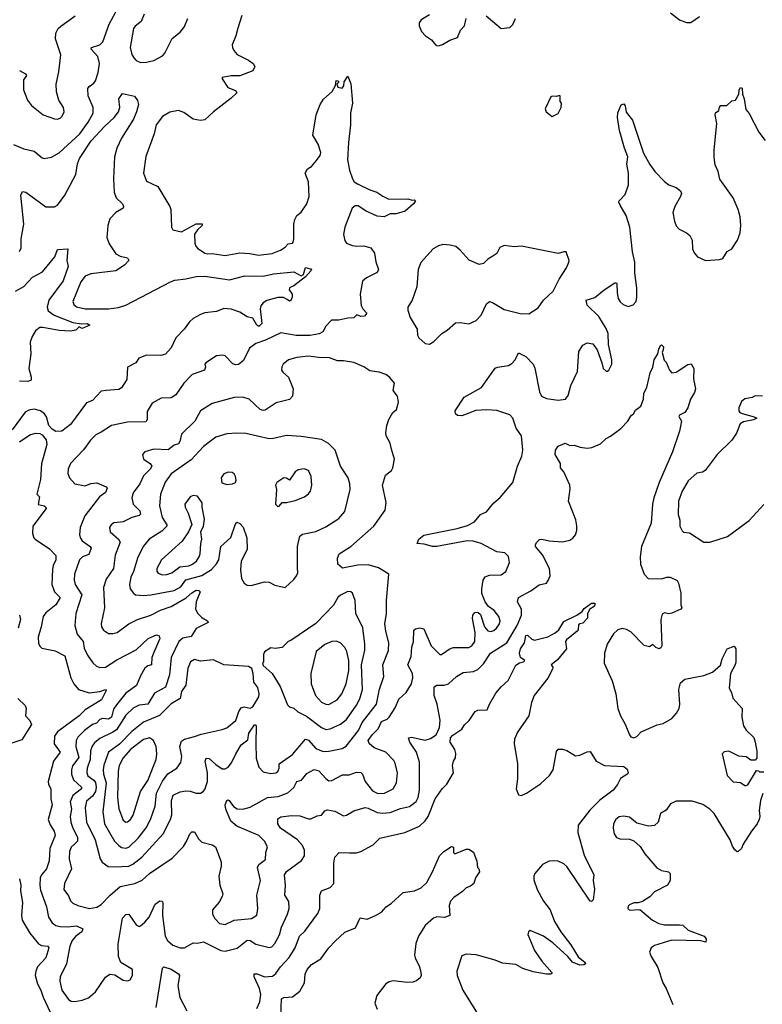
# Model space of a CAD drawing. Extents: x 1550320 to 1685906, y 509093 to 640511.
# Tile 326 of 532: x 1621087 to 1626175, y 572857 to 579606. Entities that reach past the tile are written whole.
import ezdxf

# ---------------------------------------------------------------- set-up
doc = ezdxf.new("R2010")
doc.units = 0

msp = doc.modelspace()

# ---------------------------------------------------------------- linework, layer by layer
at = {"layer": '0CON20XD'}
for points in [[(1621045, 578751.4), (1621115, 578721.4), (1621185, 578705.7), (1621239.5, 578659.5), (1621253.9, 578653.9), (1621305, 578664.2), (1621356.3, 578693.7), (1621498, 578825), (1621556.9, 578905), (1621588.9, 578965), (1621590.6, 579005), (1621556.4, 579085), (1621553.8, 579135), (1621561.9, 579148.1), (1621595, 579171.5), (1621605, 579187.5), (1621625, 579243.8), (1621633.3, 579305), (1621622.1, 579355), (1621576.7, 579405), (1621577.5, 579415), (1621635.6, 579434.4), (1621656.2, 579455), (1621700, 579575), (1621758.2, 579685)], [(1621085, 579258.8), (1621127.5, 579235), (1621132.5, 579225), (1621113.8, 579195), (1621112.5, 579125), (1621140, 579055), (1621168.3, 579018.3), (1621246.7, 578955), (1621325, 578925.8), (1621345, 578924.2), (1621365, 578932.5), (1621378, 578945), (1621391.4, 578975), (1621387.1, 579005), (1621354, 579055), (1621338.3, 579111.7), (1621335.8, 579165), (1621355, 579250), (1621367.5, 579365), (1621332, 579475), (1621334, 579515), (1621350, 579545), (1621367.6, 579562.4), (1621467.4, 579632.6)], [(1622609.5, 579635), (1622581.3, 579548.7), (1622568.5, 579495), (1622542.9, 579435), (1622545.7, 579415), (1622554.4, 579395), (1622577.8, 579367.8), (1622655, 579329.2), (1622686.7, 579305), (1622697.5, 579285), (1622683.6, 579256.4), (1622595, 579221.2), (1622535, 579221.2), (1622475, 579210), (1622475, 579200), (1622511.7, 579141.7), (1622565, 579120), (1622573.3, 579105), (1622535, 579068), (1622414.5, 578975.5), (1622355, 578919.2), (1622325, 578915.6), (1622275, 578925.7), (1622211.2, 578971.2), (1622175, 578982.9), (1622115, 578971.9), (1622065, 578942.9), (1622022.2, 578885), (1622008.6, 578825), (1621951.7, 578668.3), (1621934.4, 578555), (1621955, 578498.8), (1622032.1, 578462.1), (1622114.3, 578325), (1622122.5, 578305), (1622127.5, 578185), (1622137, 578167), (1622195, 578151.2), (1622295, 578206.2), (1622336.7, 578206.7), (1622337.5, 578195), (1622304, 578166), (1622284.1, 578135.9), (1622286, 578075), (1622293, 578053), (1622305, 578040), (1622355.7, 578005.7), (1622375, 578000.6), (1622405, 578003.3), (1622495, 577990.5), (1622595, 578008.1), (1622664.5, 578004.5), (1622723, 577993), (1622815.5, 578004.5), (1622872.7, 578027.3), (1622905, 578048), (1622925, 578069.4), (1622955, 578074), (1622959.3, 578080.7), (1622965.4, 578104.6), (1622964.4, 578205), (1622972.6, 578237.4), (1622985, 578263.3), (1623015, 578286), (1623054.7, 578345.3), (1623069.2, 578395), (1623068.7, 578445), (1623064.5, 578495), (1623042.5, 578555), (1623059.2, 578585), (1623085, 578600), (1623119.8, 578640.2), (1623144.4, 578675), (1623149.1, 578695), (1623132.5, 578752.5), (1623094.3, 578814.3), (1623117.1, 578955), (1623144.4, 579025), (1623168.3, 579061.7), (1623227.5, 579115), (1623250, 579155), (1623255, 579190), (1623270, 579185), (1623270, 579175), (1623260, 579165), (1623267.5, 579145), (1623295, 579137.5), (1623306.4, 579153.6), (1623309.3, 579180.7), (1623335, 579220), (1623356.4, 579166.4), (1623366.7, 579035), (1623353.8, 578965), (1623353.8, 578885), (1623338.9, 578765), (1623332.9, 578645), (1623346.2, 578575), (1623366.7, 578515), (1623379.2, 578495), (1623405, 578479.5), (1623485, 578440.6), (1623533.3, 578425), (1623575, 578395.8), (1623615, 578377.1), (1623745, 578378.8), (1623775, 578370), (1623791.7, 578371.7), (1623797.5, 578365), (1623785.8, 578344.2), (1623727.5, 578295), (1623665, 578276.7), (1623625, 578276.7), (1623585, 578254.2), (1623535, 578258.6), (1623455, 578296.9), (1623405, 578330), (1623385, 578330), (1623364.2, 578315), (1623313.3, 578185), (1623305.7, 578135), (1623315, 578092.5), (1623326.7, 578075), (1623365, 578058.6), (1623397, 578053), (1623445, 578057.1), (1623493.1, 578043.1), (1623516.5, 578006.5), (1623526.4, 577946.4), (1623544, 577895), (1623535.6, 577874.4), (1623463.6, 577836.4), (1623435.7, 577814.3), (1623419.2, 577725), (1623427.1, 577647.1), (1623437.5, 577625), (1623465.8, 577595), (1623448, 577575), (1623425, 577572.5), (1623396.2, 577583.8), (1623375, 577562), (1623335, 577561.2), (1623273.6, 577546.4), (1623224.1, 577545.9), (1623185, 577506.7), (1623163.6, 577466.4), (1623137.6, 577452.4), (1623075, 577442.5), (1622981.8, 577441.8), (1622875, 577460.4), (1622769.9, 577410.1), (1622705, 577386.2), (1622660.6, 577355), (1622619.7, 577270.3), (1622586.1, 577243.9), (1622565, 577240.4), (1622547.7, 577247.7), (1622495, 577302.5), (1622475, 577307.1), (1622435, 577302.5), (1622362, 577255), (1622356, 577245), (1622360, 577225), (1622353.8, 577205), (1622269.2, 577175), (1622211.4, 577115), (1622155.9, 577034.1), (1622125, 577014.4), (1622055, 577011.9), (1621995, 576977.1), (1621959.7, 576920.3), (1621960.8, 576865), (1621951.2, 576848.8), (1621825, 576846.5), (1621715, 576824.6), (1621645, 576778.1), (1621608.6, 576761.4), (1621572.7, 576725), (1621522.7, 576657.3), (1621435.6, 576565), (1621418.9, 576525), (1621416.7, 576495), (1621428.9, 576465), (1621463.9, 576423.9), (1621535, 576412.1), (1621575, 576426.7), (1621615, 576431.5), (1621680, 576405), (1621685.7, 576395), (1621675.5, 576364.5), (1621633.5, 576336.5), (1621531.8, 576205), (1621501.5, 576125), (1621496.4, 576075), (1621502.3, 576052.3), (1621514.8, 576034.8), (1621570.6, 575995), (1621575.6, 575985), (1621559.9, 575940.1), (1621517.5, 575925), (1621495.3, 575904.7), (1621462.1, 575805), (1621459.6, 575765), (1621467.7, 575735), (1621512.8, 575665), (1621470.8, 575535), (1621464.6, 575455), (1621481.2, 575395), (1621520.4, 575345), (1621528.5, 575298.5), (1621550.1, 575250.1), (1621587.9, 575197.9), (1621614, 575174), (1621635, 575165.5), (1621675, 575167.3), (1621752, 575218), (1621885, 575287.7), (1621965.8, 575365), (1622025, 575389.2), (1622042.7, 575382.7), (1622046.5, 575365), (1622005, 575269.1), (1621991.6, 575235), (1621990.8, 575185), (1621965, 575177.5), (1621945, 575160.5), (1621915, 575107.8), (1621887.8, 575042.2), (1621815, 574990.7), (1621749.1, 574910.9), (1621729.4, 574880.6), (1621715.4, 574824.6), (1621695, 574812.6), (1621655, 574816.2), (1621635, 574809.7), (1621612.1, 574785), (1621584.4, 574775), (1621530, 574735), (1621485, 574687.5), (1621473.3, 574666.7), (1621470.5, 574625), (1621491.8, 574548.2), (1621448.9, 574491.1), (1621441.6, 574465), (1621441.9, 574435), (1621455.9, 574395), (1621510.8, 574345), (1621510.8, 574335), (1621451.2, 574288.8), (1621432.4, 574245), (1621441.4, 574195), (1621432.6, 574145), (1621438.1, 574105), (1621450.8, 574065), (1621483.5, 574003.5), (1621483.3, 573975), (1621462.9, 573955), (1621440, 573935), (1621427.9, 573905), (1621426.2, 573855), (1621441.2, 573785), (1621392.9, 573685), (1621388.5, 573645), (1621420.1, 573600.1), (1621435, 573566), (1621450.9, 573550.9), (1621485, 573535.5), (1621565, 573513.8), (1621615, 573522.9), (1621645, 573540.5), (1621706.7, 573605), (1621775, 573664.6), (1621875.4, 573684.6), (1621925, 573708.9), (1621976.4, 573753.6), (1622130.5, 573859.5), (1622210.1, 573939.9), (1622232.9, 573977.1), (1622251.8, 574025), (1622265, 574040.6), (1622285, 574040), (1622312.3, 573992.3), (1622335, 573968.9), (1622405, 573951.4), (1622427.8, 573937.8)], [(1621938.9, 579645), (1621918.9, 579595), (1621877.4, 579562.6), (1621866.5, 579545), (1621844.5, 579415), (1621855, 579367.5), (1621868, 579345), (1621885, 579326), (1621915, 579312.9), (1621955, 579314.2), (1622005, 579326.9), (1622065, 579358.1), (1622081.9, 579378.1), (1622132.3, 579477.7), (1622185, 579520.5), (1622214.4, 579555), (1622239.4, 579615)], [(1623895, 579640), (1623837.5, 579605), (1623823.3, 579585), (1623823.3, 579565), (1623840, 579525), (1623867.5, 579495), (1623908.6, 579468.6), (1623935, 579433.3), (1623945, 579430), (1623955, 579427.5), (1623983.9, 579436.1), (1624034.1, 579465.9), (1624086.7, 579485), (1624106.7, 579535), (1624133.3, 579565), (1624146.2, 579615)], [(1624282.3, 579632.3), (1624385, 579546.2), (1624445, 579553.3), (1624465, 579572.5), (1624483.3, 579615)], [(1625545, 579653.3), (1625606.3, 579606.3), (1625655, 579587.1), (1625685, 579586.2), (1625745, 579629.2)], [(1621085, 578017.5), (1621097.3, 578042.7), (1621096.5, 578105), (1621116.1, 578205), (1621095.3, 578404.7), (1621105, 578429.2), (1621128.1, 578425), (1621265, 578323.3), (1621325, 578323.1), (1621345.6, 578335), (1621395, 578404.4), (1621471.8, 578545), (1621482.7, 578617.3), (1621496.4, 578655), (1621576, 578775), (1621668.7, 578875), (1621734.5, 578935.5), (1621763.3, 578975), (1621773.2, 579005), (1621766.8, 579063.2), (1621790, 579100), (1621873, 579083), (1621892.9, 579052.9), (1621900, 579025), (1621887.5, 578975), (1621865.6, 578925), (1621784.8, 578795.2), (1621752, 578725), (1621735.6, 578665.6), (1621729.2, 578515), (1621733.7, 578423.7), (1621748.6, 578385), (1621790, 578345), (1621797.1, 578325), (1621795, 578314.2), (1621745, 578284.4), (1621705, 578241.2), (1621691.4, 578195), (1621683, 578113), (1621699.1, 578069.1), (1621745, 578002), (1621774.6, 577984.6), (1621824.2, 577974.2), (1621833.8, 577955), (1621805, 577924.4), (1621745.3, 577884.7), (1621575, 577864.4), (1621535, 577848.9), (1621505, 577809.2), (1621450, 577675), (1621458, 577655), (1621475, 577639.2), (1621535, 577623.6), (1621695, 577623.4), (1621764.7, 577634.7), (1621815, 577650.2), (1622119.6, 577810.4), (1622149.4, 577820.6), (1622225, 577829.3), (1622295, 577846.6), (1622355, 577848.7), (1622525, 577822.3), (1622628.3, 577851.7), (1622755, 577847.3), (1622824.5, 577864.5), (1622965, 577877.9), (1623015, 577850), (1623030.7, 577859.3), (1623045, 577907.5), (1623085, 577897.5), (1623082.5, 577885), (1623045, 577843.3), (1622965, 577781.2), (1622935, 577767.5), (1622934, 577755), (1622954.3, 577725), (1622954.4, 577705), (1622945, 577680.8), (1622935, 577677.1), (1622918.5, 577688.5), (1622895, 577702.1), (1622855, 577701.1), (1622778.9, 577681.1), (1622753.9, 577666.1), (1622738.5, 577645), (1622734.1, 577625), (1622745.3, 577525), (1622725, 577504.5), (1622711.8, 577511.8), (1622685, 577560), (1622645, 577570), (1622595, 577600.9), (1622535, 577622.7), (1622485, 577626.4), (1622435, 577606.9), (1622355, 577596.4), (1622324.7, 577585.3), (1622275, 577558.5), (1622250, 577535), (1622213.5, 577485), (1622156.5, 577425), (1622125, 577358), (1622085, 577314.2), (1622054.2, 577304.2), (1621955, 577306.2), (1621903.9, 577286.1), (1621883.3, 577255), (1621826, 577225), (1621819.8, 577140.2), (1621785, 577084), (1621765, 577072.5), (1621680, 577065), (1621645, 577059.2), (1621585, 576996.7), (1621545, 576980), (1621435, 576830.6), (1621375, 576785.8), (1621335, 576784.3), (1621309.7, 576799.7), (1621286.2, 576825), (1621270, 576885), (1621256, 576905), (1621230, 576925), (1621185, 576935.7), (1621149.7, 576930.3), (1621124.6, 576915.4), (1621034, 576795)], [(1622427.8, 573937.8), (1622466.7, 573835), (1622466.7, 573805), (1622450, 573735), (1622457.5, 573675), (1622479.1, 573615), (1622475, 573596.2), (1622452.6, 573557.4), (1622408.8, 573505), (1622408, 573475), (1622422.9, 573445), (1622455, 573411.8), (1622495, 573403.8), (1622555, 573433.6), (1622675.4, 573444.6), (1622711.5, 573468.5), (1622719.1, 573515), (1622712, 573605), (1622736.7, 573705), (1622716.2, 573795), (1622724.7, 573815.3), (1622770.7, 573849.3), (1622772.8, 573897.2), (1622783.9, 573936.1), (1622762.9, 573975), (1622725.3, 574015.3), (1622575, 574077.3), (1622533.7, 574113.7), (1622498, 574195), (1622495.4, 574225), (1622505, 574254), (1622515, 574259.2), (1622521.2, 574255), (1622552.6, 574212.6), (1622577.3, 574197.3), (1622615, 574194.7), (1622665, 574207.9), (1622785, 574274.2), (1622857.7, 574282.3), (1622923.5, 574306.5), (1622965, 574342.5), (1622985.5, 574384.5), (1623016.5, 574393.5), (1623055, 574439.6), (1623103.6, 574466.4), (1623136.9, 574456.9), (1623185, 574404), (1623205, 574390), (1623225, 574392.5), (1623298.9, 574431.1), (1623345, 574430.9), (1623395, 574447.5), (1623425, 574446.2), (1623436.2, 574435), (1623454.7, 574384.7), (1623505, 574320), (1623541.5, 574301.5), (1623585.8, 574304.2), (1623645.8, 574334.2), (1623668.9, 574375), (1623676.2, 574445), (1623659.3, 574509.3), (1623649.3, 574529.3), (1623595, 574586), (1623515, 574614.5), (1623481.2, 574645), (1623473.9, 574665), (1623505, 574707.1), (1623543.8, 574745), (1623564.6, 574795), (1623605, 574812.7), (1623618.8, 574825), (1623659.9, 574890.1), (1623685, 574948), (1623735.4, 574994.6), (1623770, 575055), (1623780.6, 575095), (1623778.9, 575125), (1623746.7, 575185), (1623768.1, 575241.9), (1623773.8, 575305), (1623784.1, 575345), (1623787.8, 575422.2), (1623798.6, 575431.4), (1623827.5, 575437.5), (1623855, 575431.2), (1623905, 575313.8), (1623965, 575254.2), (1623975.6, 575254.4), (1624028.9, 575291.1), (1624057.2, 575302.8), (1624165, 575302.3), (1624185, 575315.6), (1624205.2, 575344.8), (1624207.8, 575405), (1624188, 575502), (1624191.2, 575525), (1624205, 575543.3), (1624225, 575546.2), (1624245, 575530), (1624271.3, 575445), (1624295, 575416.9), (1624315, 575412.5), (1624335, 575418.5), (1624354.6, 575435.4), (1624373.1, 575465), (1624379.4, 575485), (1624369.4, 575515), (1624337.1, 575557.1), (1624298.8, 575585), (1624276, 575615), (1624253.8, 575673.8), (1624252.2, 575705), (1624263.3, 575765), (1624275, 575787.5), (1624305, 575800), (1624385, 575801.4), (1624417.5, 575825), (1624442.5, 575885), (1624435.7, 575925.7), (1624411.7, 575951.7), (1624355, 575959.4), (1624248, 576015), (1624192.6, 576032.6), (1624153.3, 576035), (1623945, 575994.6), (1623915, 575995.4), (1623858.9, 576011.1), (1623810, 576015), (1623822, 576045), (1623855, 576074), (1624085, 576119.5), (1624155, 576139.5), (1624202.5, 576165), (1624245, 576214), (1624285, 576233.3), (1624336.2, 576295), (1624378.3, 576331.7), (1624464.4, 576435), (1624497.8, 576545), (1624528, 576615), (1624533.6, 576655), (1624524.2, 576755), (1624487.3, 576807.3), (1624465.8, 576875), (1624445, 576897.5), (1624355, 576926.5), (1624285, 576932.9), (1624212.9, 576927.1), (1624115, 576890.8), (1624086.7, 576893.3), (1624073.3, 576905), (1624070, 576925), (1624132, 577018), (1624250, 577085), (1624345, 577216.7), (1624360, 577225), (1624435, 577237.1), (1624459.4, 577250.6), (1624480.9, 577275), (1624505, 577322.5), (1624555, 577296.7), (1624605.7, 577245.7), (1624616.8, 577216.8), (1624648.6, 577055), (1624660.8, 577025), (1624695, 577009.1), (1624775, 576998.2), (1624825.4, 577004.6), (1624845, 577030), (1624861.8, 577098.2), (1624908.6, 577195), (1624918.3, 577331.7), (1624944.4, 577375.6), (1624975, 577391.2), (1625013.8, 577383.8), (1625044, 577344), (1625074.3, 577254.3), (1625084, 577215), (1625105, 577196.7), (1625115, 577196.7), (1625123.3, 577205), (1625143.3, 577245), (1625143.8, 577275), (1625120.5, 577380.5), (1625117.5, 577455), (1625105, 577490), (1625055, 577570.8), (1624975, 577650), (1624967.5, 577685), (1625027, 577703), (1625091.2, 577755), (1625165, 577803.8), (1625175, 577802.5), (1625178.8, 577795), (1625180, 577735), (1625188.1, 577695), (1625201.7, 577671.7), (1625221.2, 577655), (1625255, 577641.4), (1625288.9, 577651.1), (1625310, 577675), (1625315.7, 577704.3), (1625315.5, 577765), (1625302, 577872), (1625301.8, 577945), (1625285.5, 578015.5), (1625267.3, 578185), (1625241.9, 578265), (1625200, 578335), (1625191.2, 578355), (1625193.3, 578365), (1625235, 578407.5), (1625257.1, 578475), (1625256.9, 578555), (1625247.1, 578615), (1625253.6, 578666.4), (1625230, 578725), (1625195.9, 578845.9), (1625183.6, 578936.4), (1625185, 578967.5), (1625206.7, 579023.3), (1625225, 579030), (1625236.2, 579015), (1625242.3, 578972.3), (1625285, 578917.5), (1625361.7, 578691.7), (1625403.6, 578613.6), (1625439.4, 578565), (1625505, 578497.5), (1625535, 578474), (1625585, 578456.2), (1625613.6, 578433.6), (1625620, 578415), (1625613.8, 578395), (1625575, 578326.7), (1625562.2, 578285), (1625572.9, 578225), (1625584.5, 578194.5), (1625605, 578171.2), (1625655, 578146.2), (1625677.9, 578127.9), (1625694.3, 578094.3), (1625696.2, 578035), (1625707.3, 578007.3), (1625731.7, 577981.7), (1625785, 577955.8), (1625881.7, 577961.7), (1625905, 577969.5), (1625935, 578018), (1625965, 578035.7), (1626005, 578094.2), (1626022.2, 578145), (1626026.7, 578195), (1626022.2, 578255), (1626008.9, 578305), (1625974.4, 578385), (1625883, 578513), (1625873.3, 578565), (1625852.3, 578612.3), (1625843.8, 578665), (1625843.8, 578715), (1625864, 578895), (1625852, 578955), (1625855, 578967.5), (1625877.5, 578985), (1625882.5, 579007.5), (1625891.7, 579018.3), (1625931.7, 579018.3), (1625965, 579050), (1625990, 579055), (1626013.9, 579096.1), (1626016.2, 579125), (1626025, 579142.5), (1626037.5, 579137.5), (1626040, 579095), (1626051.2, 579065), (1626061.2, 578991.2), (1626085, 578962.5), (1626150, 578835), (1626195, 578777.5)], [(1624735, 578942.5), (1624775, 578962.5), (1624797.5, 579005), (1624800, 579035), (1624790, 579045), (1624790, 579085), (1624785, 579087.5), (1624765, 579080), (1624735, 579082.5), (1624725, 579077.5), (1624686.7, 578995), (1624693.3, 578975), (1624735, 578942.5)], [(1623895, 577383.3), (1623925, 577400), (1623978.8, 577455), (1624015, 577478), (1624072.1, 577527.9), (1624105, 577531.4), (1624165, 577520.8), (1624215, 577544.2), (1624247.8, 577582.2), (1624285, 577658.8), (1624305, 577673.8), (1624325, 577668), (1624405, 577620.9), (1624515, 577591.5), (1624575, 577590.5), (1624638.6, 577631.4), (1624675.8, 577685), (1624742.9, 577745), (1624782.7, 577827.3), (1624834, 577905), (1624850, 577945), (1624852.5, 577955), (1624830, 578015), (1624815, 578016.2), (1624775, 578003.8), (1624525, 578053.3), (1624475, 578050), (1624405, 578057.5), (1624377.5, 578045), (1624355.8, 578004.2), (1624327.5, 577985), (1624294.2, 577965.8), (1624264.2, 577935.8), (1624235, 577929.2), (1624167, 577957), (1624105, 578027.5), (1624075, 578051.4), (1624035, 578061.5), (1623985, 578064.4), (1623955, 578056.9), (1623920, 578035), (1623835, 577941.2), (1623817.5, 577895), (1623806.7, 577775), (1623775, 577683.3), (1623746, 577635), (1623745.8, 577615), (1623761.4, 577565), (1623810, 577485), (1623812.5, 577445), (1623822, 577425), (1623865, 577386.7), (1623895, 577383.3)], [(1621058.8, 577745), (1621115, 577777.5), (1621175, 577841.2), (1621241.8, 577878.2), (1621328, 577982), (1621345, 578031.2), (1621417.5, 578035), (1621410, 577955), (1621419.2, 577915), (1621385, 577816), (1621286.4, 577685), (1621274, 577635), (1621281.4, 577611.4), (1621322.1, 577582.1), (1621450.8, 577530.8), (1621511.4, 577521.4), (1621550, 577525), (1621567, 577513), (1621515, 577488.6), (1621495, 577500), (1621470.9, 577479.1), (1621435, 577470.9), (1621357.5, 577475), (1621244.5, 577495.5), (1621224.4, 577495.6), (1621195.4, 577474.6), (1621171.2, 577435), (1621158.5, 577395), (1621162.5, 577315), (1621149.5, 577215), (1621165.7, 577155), (1621164.2, 577135.8), (1621143.3, 577126.7), (1621085, 577128.2)], [(1621230.3, 573640.3), (1621270.8, 573525), (1621283.6, 573453.6), (1621309.5, 573415), (1621335, 573398.2), (1621365, 573390), (1621415, 573388.8), (1621475, 573396.3), (1621520, 573375), (1621512.5, 573355), (1621470.8, 573325), (1621446.1, 573295), (1621430.4, 573255), (1621406.9, 573135), (1621363.8, 573045), (1621361.8, 573015), (1621376.1, 572955), (1621420.5, 572890.5), (1621439.2, 572879.2), (1621465, 572877.1), (1621515, 572886.2), (1621557.7, 572902.3), (1621606.8, 572943.2), (1621675, 573044.3), (1621705, 573063.1), (1621738.7, 573058.7), (1621795, 573023.8), (1621825, 573018.8), (1621842.5, 573025), (1621860, 573055), (1621860, 573095), (1621778.8, 573145), (1621763.5, 573185), (1621760.6, 573269.4), (1621791.9, 573448.1), (1621815, 573473.1), (1621835, 573474.2), (1621885, 573401.4), (1621905, 573391.4), (1621915, 573394.3), (1621945, 573420), (1621972.7, 573455), (1622015, 573544.4), (1622046, 573566), (1622063.9, 573563.9), (1622068, 573555), (1622064.7, 573465), (1622082.3, 573325), (1622100, 573295), (1622135, 573263.5), (1622185, 573244.5), (1622215, 573243.5), (1622275, 573278.1), (1622305, 573277.5), (1622345, 573286.5), (1622465, 573225.7), (1622495, 573221.4), (1622577.4, 573242.6), (1622645, 573296.4), (1622665, 573294.6), (1622705, 573269.6), (1622795, 573246.7), (1622815, 573251.1), (1622834.4, 573275), (1622865.9, 573334.1), (1622880, 573385), (1622922.3, 573475), (1622933.8, 573515), (1622931.8, 573561.8), (1622903.1, 573605), (1622907.4, 573672.6), (1622900, 573745), (1622915, 573767.5), (1623017.6, 573842.4), (1623038.5, 573875), (1623038.5, 573915), (1623025, 573945.6), (1622989.1, 573985), (1622873.5, 574065), (1622855.6, 574095), (1622855, 574128.8), (1622875, 574142.9), (1622949.5, 574150.5), (1623005, 574148.4), (1623065, 574127.7), (1623082.1, 574127.9), (1623125, 574150), (1623155, 574153.1), (1623176.7, 574183.3), (1623195, 574190), (1623245, 574180.9), (1623305, 574150), (1623325, 574153.8), (1623376, 574184), (1623454, 574206), (1623475, 574202.7), (1623535, 574171.9), (1623575, 574168.2), (1623625, 574172.7), (1623695, 574199.6), (1623756.3, 574213.7), (1623803.4, 574246.6), (1623817.2, 574275), (1623826.7, 574325), (1623826.5, 574516.5), (1623806.2, 574585), (1623760.8, 574655), (1623750.8, 574685), (1623772.2, 574687.8), (1623865, 574668.4), (1623901.7, 574678.3), (1623940, 574705), (1623962.7, 574755), (1623967.7, 574805), (1623946.2, 574915), (1623927.5, 574975), (1623927.2, 575032.8), (1623944.6, 575045.4), (1623995, 575045.4), (1624025, 575053.6), (1624078.6, 575105), (1624125, 575131.1), (1624195, 575137.5), (1624225, 575151.4), (1624265, 575190), (1624312.9, 575265), (1624425.2, 575334.8), (1624495.2, 575455), (1624524.6, 575525), (1624524.5, 575565), (1624498.1, 575615), (1624504.2, 575645), (1624589.2, 575690.8), (1624645, 575732.5), (1624695, 575744.4), (1624708.5, 575761.5), (1624721.1, 575795), (1624717.8, 575845), (1624668.9, 575938.9), (1624621.4, 575995), (1624620.8, 576009.2), (1624630, 576025), (1624647.1, 576042.9), (1624663.6, 576046.4), (1624715, 576033.2), (1624805, 576026.9), (1624855, 576038.9), (1624876.7, 576053.3), (1624895, 576076), (1624903.6, 576105), (1624903.8, 576136.2), (1624898, 576178), (1624846, 576305), (1624858.8, 576391.2), (1624855.7, 576415), (1624815, 576507.5), (1624792.5, 576535), (1624792.5, 576565), (1624756.2, 576625), (1624756.7, 576655), (1624776, 576684), (1624825, 576703.8), (1624855, 576686.7), (1624885, 576690.8), (1624925.7, 576675.7), (1624975, 576668.8), (1625006.4, 576673.6), (1625065, 576700), (1625105, 576736.7), (1625135, 576751.2), (1625205, 576803.1), (1625253.1, 576855), (1625277.3, 576892.7), (1625293.3, 576905), (1625305, 576930), (1625343.3, 576956.7), (1625360, 577005), (1625363.7, 577046.3), (1625382.5, 577085), (1625405.5, 577185), (1625425.6, 577225), (1625434.3, 577275), (1625460, 577315), (1625465, 577347.5), (1625477, 577373), (1625485, 577377.5), (1625496.7, 577365), (1625496.4, 577343.6), (1625487.5, 577325), (1625503, 577273), (1625515, 577260), (1625538, 577205), (1625555, 577186.2), (1625585, 577190), (1625665, 577243.3), (1625688.3, 577248.3), (1625706.7, 577215), (1625703.8, 577145), (1625716.2, 577075), (1625709.6, 577050.4), (1625682.5, 577005), (1625664, 576945), (1625643.8, 576915), (1625607.5, 576895), (1625603.6, 576886.4), (1625621.2, 576855), (1625607.1, 576785), (1625559.5, 576645), (1625468.8, 576435), (1625430.8, 576329.2), (1625421.8, 576285), (1625413.6, 576155), (1625347.5, 575995), (1625337.3, 575925), (1625340.5, 575875), (1625364.4, 575805), (1625393.8, 575775), (1625485, 575772.7), (1625520, 575785), (1625544.1, 575785.9), (1625591.7, 575761.7), (1625601.2, 575745), (1625616, 575675), (1625616.4, 575596.4), (1625623.3, 575575), (1625617.5, 575565), (1625555, 575537.5), (1625535, 575533.3), (1625505, 575540), (1625489.3, 575530.7), (1625480, 575495), (1625486.7, 575315), (1625480, 575300), (1625467, 575293), (1625445, 575303.3), (1625425, 575322.5), (1625402.5, 575307.5), (1625365, 575316.9), (1625275, 575410.8), (1625245, 575427.5), (1625215, 575434.2), (1625185, 575424), (1625155, 575395.8), (1625111.4, 575325), (1625094.2, 575265), (1625091.4, 575195), (1625145.6, 575075.6), (1625171.1, 574985), (1625185.6, 574885), (1625203.3, 574835), (1625235, 574776.7), (1625264.6, 574704.6), (1625275, 574690.8), (1625295, 574683.1), (1625315, 574692.5), (1625345.5, 574724.5), (1625455, 574772), (1625495, 574781.2), (1625554.1, 574815.9), (1625587.3, 574852.7), (1625604.1, 574885.9), (1625610, 574915), (1625602.5, 575015), (1625615, 575060), (1625645, 575086.2), (1625775, 575110.8), (1625833.3, 575135), (1625888.3, 575181.7), (1625900.8, 575225), (1625935, 575293.3), (1625981.7, 575311.7), (1625993, 575293), (1625993.8, 575205), (1625988.8, 575185), (1625956, 575125), (1625948.8, 575025), (1625963.8, 574995), (1625973.8, 574955), (1626036.7, 574885), (1626034, 574825), (1626046.2, 574765), (1626065, 574736.7), (1626116.1, 574686.1), (1626126.7, 574655), (1626137, 574593), (1626137.5, 574545), (1626125, 574530), (1626095, 574530), (1626065, 574553.3), (1626015, 574557.5), (1625945, 574593.3), (1625913, 574587), (1625900, 574575), (1625933.3, 574425), (1625975, 574382.5), (1626025, 574376.7), (1626055, 574357.5), (1626065, 574357.5), (1626075, 574362.5), (1626135, 574460), (1626148.3, 574458.3), (1626155, 574450), (1626185, 574450)], [(1621738.8, 573798.8), (1621835, 573804.2), (1621862.5, 573817.5), (1621924.4, 573865.6), (1622068.8, 574025), (1622120.4, 574125), (1622130, 574155), (1622125.9, 574254.1), (1622138.9, 574291.1), (1622185, 574313.8), (1622225, 574320.9), (1622255, 574318.9), (1622295, 574304.4), (1622324.4, 574305.6), (1622343.8, 574315), (1622355, 574328.8), (1622372.7, 574385), (1622373.9, 574445), (1622358.5, 574525), (1622365, 574544), (1622385, 574543.3), (1622430, 574500), (1622475, 574471.8), (1622495, 574471.5), (1622515, 574483.3), (1622538.5, 574511.5), (1622566.7, 574575), (1622603.3, 574635), (1622650.5, 574669.5), (1622655.5, 574715), (1622695, 574774), (1622703.6, 574773.6), (1622706.4, 574766.4), (1622703.6, 574645), (1622705.9, 574544.1), (1622725, 574482.5), (1622755, 574450), (1622805, 574438.6), (1622842.5, 574445), (1622856.3, 574453.7), (1622864.2, 574475), (1622864.2, 574505), (1622955, 574569.6), (1623045, 574675.7), (1623065, 574667.8), (1623115, 574611.1), (1623165, 574589.7), (1623205, 574591.8), (1623295, 574611.2), (1623323.6, 574626.4), (1623406.9, 574735), (1623432.1, 574787.9), (1623531.3, 574915), (1623551.5, 575018.5), (1623582.5, 575105), (1623574.7, 575185), (1623612.5, 575282.5), (1623616.2, 575335), (1623594.5, 575415), (1623589.1, 575465), (1623598.9, 575535), (1623600.6, 575625), (1623616.2, 575805), (1623545, 575848.5), (1623475, 575868.7), (1623402.9, 575867.1), (1623297.7, 575847.7), (1623266.2, 575875), (1623263.8, 575915), (1623275, 575946), (1623355, 575995.6), (1623514, 576135), (1623591.2, 576245), (1623597.7, 576297.7), (1623571.4, 576415), (1623592, 576485), (1623633.2, 576516.8), (1623644.3, 576535), (1623654.4, 576595), (1623635, 576663.3), (1623624.4, 576704.4), (1623598, 576755), (1623596, 576775), (1623602.5, 576825), (1623616, 576865), (1623642.5, 576915), (1623668.8, 576935), (1623682, 576985), (1623674.2, 577025), (1623646, 577065), (1623653.8, 577115), (1623623.6, 577153.6), (1623595.5, 577175.5), (1623550.3, 577190.3), (1623485, 577199.4), (1623445, 577226.7), (1623375, 577257.1), (1623305, 577268.6), (1623265, 577268.8), (1623209.4, 577289.4), (1623135, 577290), (1623065, 577300), (1622985, 577291.5), (1622928.8, 577275), (1622890.8, 577245), (1622882.1, 577227.9), (1622881.1, 577205), (1622889.4, 577189.4), (1622928, 577155), (1622960, 577075), (1622955.2, 577024.8), (1622935, 577002.2), (1622845, 576979.4), (1622769.5, 576930.5), (1622755, 576926.7), (1622735, 576934.5), (1622659.2, 577005), (1622615, 577018.9), (1622555, 577017.3), (1622405, 576975.6), (1622324.6, 576925.4), (1622286.9, 576855), (1622195.4, 576764.6), (1622184.6, 576715), (1622175, 576699.5), (1622145, 576690), (1622105, 576656.9), (1622005, 576663.1), (1621943.3, 576645), (1621928.8, 576625), (1621936, 576595), (1621980, 576565), (1621991.5, 576545), (1621980.5, 576525), (1621935, 576479.2), (1621908.9, 576425), (1621865, 576362.5), (1621855, 576330), (1621863.8, 576285), (1621909.6, 576239.6), (1621913.7, 576216.3), (1621905, 576208.5), (1621855, 576194.5), (1621795, 576164.4), (1621778.1, 576161.9), (1621732.1, 576157.9), (1621712.5, 576145), (1621701.4, 576125), (1621707.5, 576095), (1621764.7, 576044.7), (1621774.5, 576024.5), (1621740.4, 575935), (1621728.8, 575845), (1621678.6, 575771.4), (1621661.5, 575715), (1621667.8, 575575), (1621644.4, 575465), (1621647.8, 575445), (1621661.2, 575421.2), (1621695, 575399.4), (1621725, 575398.1), (1621754.6, 575405.4), (1621835.4, 575464.6), (1621894, 575495), (1621985, 575525.4), (1622051.7, 575558.3), (1622125, 575583.5), (1622226.1, 575643.9), (1622265, 575678.9), (1622295, 575695.5), (1622314.4, 575694.4), (1622322.5, 575685), (1622294.8, 575615.2), (1622290.8, 575565), (1622308.2, 575535), (1622335, 575508.8), (1622374, 575485), (1622377.5, 575475), (1622295.8, 575434.2), (1622260.8, 575379.2), (1622205, 575367.8), (1622176.6, 575343.4), (1622125.4, 575235), (1622112.9, 575115), (1622085, 575030.9), (1622011.1, 574988.9), (1621965, 574915.4), (1621905, 574908.7), (1621865, 574886.2), (1621815, 574840), (1621750.2, 574739.8), (1621725, 574721.9), (1621635, 574680.3), (1621599.4, 574650.6), (1621582.2, 574627.8), (1621571.2, 574595), (1621570, 574535), (1621549.2, 574475), (1621545.9, 574445), (1621554.1, 574424.1), (1621595, 574392.6), (1621606.6, 574376.6), (1621611.6, 574345), (1621605.6, 574315), (1621585.1, 574284.9), (1621545, 574249.5), (1621534.8, 574205), (1621544.1, 574105), (1621604.7, 573985), (1621636.9, 573855), (1621651.7, 573831.7), (1621692.9, 573802.9), (1621738.8, 573798.8)], [(1626175, 577026.7), (1626125, 577027.5), (1626105, 577017.5), (1626055, 577007.5), (1626031.7, 576988.3), (1626014.1, 576945.9), (1626014, 576925), (1626020, 576915), (1626037.7, 576907.7), (1626120, 576885), (1626137.5, 576875), (1626115, 576862.9), (1626045, 576848.8), (1626024, 576836), (1625997.2, 576772.8), (1625965, 576724), (1625865.8, 576625), (1625782.7, 576517.3), (1625765, 576505.7), (1625725, 576496.9), (1625667.8, 576445), (1625626.5, 576375), (1625600.9, 576305), (1625599.1, 576215), (1625608.9, 576175), (1625609.2, 576135), (1625625, 576103.3), (1625635, 576093.3), (1625675, 576088.8), (1625775, 576024)], [(1621085, 576713.3), (1621155, 576760), (1621195, 576772.5), (1621225, 576769.2), (1621240.9, 576760.9), (1621267.6, 576727.6), (1621272.9, 576695), (1621236.9, 576563.1), (1621229.1, 576455), (1621204, 576355), (1621222.5, 576335), (1621214.3, 576284.3), (1621254, 576274), (1621266.7, 576265), (1621268.8, 576255), (1621176.2, 576135), (1621173.8, 576085), (1621183.3, 576055), (1621192.5, 576045), (1621290.3, 575980.3), (1621334.3, 575934.3), (1621334.4, 575905), (1621315.6, 575865), (1621310.9, 575839.1), (1621307.3, 575735), (1621324.4, 575685), (1621363.1, 575645), (1621335, 575595.5), (1621265, 575541.4), (1621246.7, 575515), (1621234.5, 575445), (1621213.3, 575375), (1621215, 575332.5), (1621225, 575311.2), (1621238.8, 575298.8), (1621330.6, 575280.6), (1621395.7, 575245), (1621436.7, 575095), (1621456.9, 575055), (1621490.6, 575015), (1621562.7, 574992.7), (1621635, 575000.6), (1621675, 575015.5), (1621678.1, 575008.1), (1621646.4, 574943.6), (1621535, 574875.5), (1621494.5, 574835), (1621346.7, 574725), (1621324.5, 574695), (1621322.6, 574642.6), (1621363.1, 574585), (1621317.3, 574525), (1621282, 574385), (1621284, 574365), (1621300.8, 574335), (1621300.8, 574265), (1621310, 574225), (1621281.9, 574125), (1621295, 574088), (1621323.5, 574045), (1621330.5, 574015), (1621293.1, 573925), (1621288.4, 573841.6), (1621271.2, 573785), (1621236.2, 573745), (1621228, 573725), (1621224, 573675), (1621230.3, 573640.3)], [(1621935, 575659.6), (1621985, 575664.7), (1622145, 575693.3), (1622190.7, 575719.3), (1622225, 575766.7), (1622335, 575796.5), (1622401.3, 575838.7), (1622435, 575876.2), (1622450.2, 575905), (1622463.9, 575996.1), (1622533.6, 576056.4), (1622562.9, 576145), (1622575, 576161.2), (1622595, 576152.5), (1622617, 576127), (1622642.1, 576055), (1622644.4, 575975), (1622604.4, 575895), (1622598.6, 575835), (1622605.9, 575775.9), (1622625, 575743.3), (1622645, 575730), (1622673, 575727), (1622765, 575753.8), (1622795, 575750), (1622835, 575731.2), (1622905, 575713.8), (1622965, 575768.8), (1622984.2, 575795), (1622992.5, 575815), (1622990.5, 575849.5), (1622989.1, 575995), (1623005, 576065.7), (1623025, 576080), (1623115, 576097.3), (1623185, 576130), (1623273.1, 576186.9), (1623313.5, 576235), (1623350, 576385), (1623349.5, 576425), (1623336.2, 576466.2), (1623284.4, 576545), (1623247.5, 576655), (1623202, 576702), (1623155, 576729.4), (1623015, 576750), (1622915, 576756.7), (1622825, 576735.5), (1622795, 576733.8), (1622635, 576770.5), (1622573.2, 576773.2), (1622505, 576767.1), (1622430.8, 576745), (1622345, 576681.2), (1622261.1, 576588.9), (1622125, 576493.5), (1622083.2, 576436.8), (1622050.4, 576355), (1622043.9, 576275), (1622061.8, 576195), (1622094.6, 576145), (1622094.5, 576135), (1622060.5, 576099.5), (1621974.7, 576045.3), (1621932.7, 575995), (1621894.4, 575914.4), (1621867.1, 575825), (1621848.2, 575785), (1621839.5, 575735), (1621844.4, 575705), (1621865.5, 575675.5), (1621881.2, 575665), (1621935, 575659.6)], [(1622855, 576270), (1622865, 576271.2), (1622885, 576297.5), (1622915, 576296.7), (1622975, 576310), (1623037.5, 576335), (1623065, 576356.7), (1623078, 576375), (1623089.4, 576415), (1623082.9, 576475), (1623065, 576516), (1623035, 576527.5), (1622995, 576520.6), (1622975, 576507.1), (1622935, 576450), (1622913.6, 576463.6), (1622896.2, 576466.2), (1622848.8, 576435), (1622838.8, 576415), (1622845.7, 576385), (1622838.8, 576285), (1622855, 576270)], [(1622505, 576420.8), (1622545, 576424), (1622565, 576433.3), (1622569.5, 576450.5), (1622566.2, 576475), (1622555, 576493.3), (1622542.3, 576502.3), (1622515, 576504.2), (1622485, 576493.8), (1622468, 576465), (1622472.3, 576432.3), (1622505, 576420.8)], [(1622065, 575801.5), (1622095, 575803.1), (1622130, 575815), (1622183.2, 575856.8), (1622245, 575863.8), (1622270.8, 575875), (1622298.1, 575895), (1622316.9, 575925), (1622324.3, 575945), (1622327.1, 576015), (1622334.2, 576045), (1622328.8, 576095), (1622346.2, 576135), (1622353.6, 576183.6), (1622336, 576265), (1622335.8, 576295.8), (1622305, 576340), (1622275, 576344), (1622255, 576336.2), (1622219.2, 576285), (1622221.4, 576265), (1622242, 576225), (1622266.1, 576146.1), (1622244, 576095), (1622198.8, 576031.2), (1622058.6, 575905), (1622025.7, 575845), (1622025.8, 575825), (1622035, 575812.9), (1622065, 575801.5)], [(1625775, 576024), (1625815, 576024.2), (1625936.7, 576065), (1626085, 576174.3), (1626185, 576283.8)], [(1623185, 574741.2), (1623215, 574744.6), (1623285, 574777.1), (1623325, 574810), (1623395, 574907.8), (1623417.7, 574952.3), (1623436.5, 575015), (1623428.8, 575185), (1623450.4, 575285), (1623451.8, 575325), (1623438.8, 575438.8), (1623390, 575535), (1623384.3, 575625), (1623365.8, 575675), (1623355, 575685.7), (1623335.8, 575685.8), (1623285, 575662.9), (1623265.7, 575645), (1623237.8, 575592.2), (1623115, 575468.5), (1622945, 575350), (1622925, 575343.3), (1622885, 575303.8), (1622836.2, 575296.2), (1622808.3, 575301.7), (1622765, 575272.5), (1622756.7, 575255), (1622757.5, 575205), (1622750, 575195), (1622755, 575180), (1622815.6, 575125.6), (1622870.6, 575035), (1622920.6, 574910.6), (1622935, 574896.2), (1622965, 574887.5), (1622992.5, 574862.5), (1623051.9, 574831.9), (1623154.7, 574754.7), (1623185, 574741.2)], [(1622710.8, 572829.2), (1622733.1, 572875), (1622738.4, 572925), (1622729.4, 572965), (1622694.2, 573045), (1622693.8, 573066.2), (1622713.6, 573066.4), (1622765, 573046), (1622818.8, 573051.2), (1622840.8, 573069.2), (1622873.1, 573115), (1622932, 573178), (1622973.8, 573245), (1623003.8, 573325), (1623040.7, 573359.3), (1623130.5, 573479.5), (1623142.7, 573515), (1623143.3, 573605), (1623154.2, 573635), (1623215, 573658.8), (1623240, 573685), (1623239.4, 573825), (1623246.7, 573865), (1623275, 573898), (1623345.5, 573894.5), (1623395, 573895.6), (1623425, 573904.3), (1623508.9, 573951.1), (1623553.6, 573996.4), (1623725, 574035.5), (1623825, 574078.9), (1623865, 574114.3), (1623885.5, 574145), (1623934.4, 574265), (1623982, 574335), (1624013, 574367), (1624058, 574445), (1624052.5, 574495), (1624058, 574525), (1624072.3, 574547.7), (1624074.3, 574575.7), (1624067.9, 574605), (1624036.3, 574655), (1624039.4, 574685), (1624055, 574702.4), (1624116.8, 574743.2), (1624135, 574774), (1624166.8, 574803.2), (1624206.7, 574865), (1624226.5, 574873.5), (1624288.6, 574875), (1624304.6, 574915.4), (1624349.1, 574990.9), (1624385, 575034.4), (1624434, 575076), (1624485, 575182.5), (1624511.5, 575198.5), (1624537.5, 575205), (1624547.5, 575215), (1624518.1, 575235), (1624510.7, 575265), (1624518.5, 575295), (1624544.7, 575335.3), (1624555, 575385.7), (1624565, 575387.5), (1624595, 575360), (1624614.4, 575354.4), (1624705, 575375.5), (1624755, 575402.5), (1624780.8, 575425), (1624815, 575482), (1624905, 575524), (1624939.7, 575550.3), (1624955, 575571.2), (1625005, 575606.2), (1625026.2, 575606.2), (1625026.7, 575595), (1625022.5, 575585), (1624993.8, 575566.2), (1624977.5, 575535), (1624976.7, 575505), (1624945, 575470), (1624924.2, 575465.8), (1624915, 575457.5), (1624913.3, 575425), (1624906.7, 575415), (1624832.5, 575355), (1624826.7, 575345), (1624832.5, 575295), (1624772.1, 575217.9), (1624727.5, 575185), (1624738.6, 575168.6), (1624737.1, 575155), (1624705, 575092.5), (1624611.5, 574975), (1624593.9, 574926.1), (1624575, 574833.8), (1624497.4, 574722.6), (1624477.1, 574675), (1624475.7, 574645), (1624498, 574505), (1624497.8, 574402.2), (1624487.5, 574335), (1624504.2, 574294.2), (1624525, 574288.8), (1624560, 574305), (1624655, 574367.8), (1624715.8, 574425), (1624742.9, 574465), (1624765, 574590), (1624775, 574606.7), (1624805, 574606.7), (1624835, 574596), (1624895, 574561.2), (1624925, 574564), (1624975, 574588.8), (1624995, 574590), (1625036.2, 574525), (1625093.7, 574493.7), (1625225, 574488.1)], [(1621085.6, 575525.6), (1621091.1, 575495), (1621076.4, 575435)], [(1623205, 574912.9), (1623261.4, 574945), (1623293.6, 574985), (1623322.9, 575055), (1623341.3, 575145), (1623341.2, 575215), (1623328.7, 575275), (1623313.5, 575303.5), (1623285, 575334.2), (1623255, 575346.7), (1623225, 575343.1), (1623177, 575323), (1623116.9, 575275), (1623080.4, 575125), (1623084.5, 575055), (1623113.5, 574975), (1623155, 574927.9), (1623185, 574914.6), (1623205, 574912.9)], [(1621815, 573928.2), (1621835, 573933.8), (1621897.6, 573995), (1621952.4, 574067.6), (1621982.4, 574125), (1622015.2, 574214.8), (1622023.2, 574305), (1622065, 574387.8), (1622102.7, 574437.3), (1622164.1, 574475.9), (1622191.1, 574515), (1622198.2, 574555), (1622183.8, 574625), (1622195, 574660.6), (1622215, 574675.5), (1622285, 574692.2), (1622330, 574710), (1622475, 574741.1), (1622505, 574752.9), (1622567.7, 574802.3), (1622587.3, 574865), (1622605, 574889.1), (1622625, 574895.4), (1622665, 574887.3), (1622685, 574897.1), (1622724.4, 574965), (1622728.5, 574985), (1622718, 575028), (1622692, 575065), (1622686.7, 575125), (1622678.3, 575158.3), (1622655, 575173.3), (1622485, 575184.3), (1622415, 575218.8), (1622325, 575208.6), (1622285, 575220), (1622258, 575205), (1622238.6, 575161.4), (1622223.9, 575045), (1622195, 575002.5), (1622185, 574953.6), (1622125, 574917.7), (1622045, 574836.7), (1621935, 574790.9), (1621855, 574728), (1621769.5, 574640.5), (1621694.6, 574585), (1621664, 574496), (1621659.2, 574465), (1621661.6, 574435), (1621679.4, 574375), (1621656.8, 574176.8), (1621667.2, 574095), (1621736.6, 573976.6), (1621764.8, 573944.8), (1621785, 573932.3), (1621815, 573928.2)], [(1621074.3, 574954.3), (1621123.8, 574905), (1621130, 574885), (1621127.5, 574835), (1621155, 574802.5), (1621166.5, 574775), (1621100.3, 574669.7), (1621031.8, 574648.2)], [(1621815, 574106), (1621825, 574109.2), (1621845, 574124.4), (1621865, 574154), (1621913.9, 574315), (1621965, 574392.2), (1622021.8, 574535), (1622026.7, 574575), (1622022.5, 574625), (1622004.5, 574664.5), (1621975, 574683.3), (1621935, 574671.8), (1621845, 574603.6), (1621795, 574546.2), (1621769.2, 574495), (1621762.2, 574455), (1621755.8, 574275), (1621765, 574197.5), (1621795, 574120), (1621815, 574106)], [(1625225, 574488.1), (1625248.3, 574468.3), (1625256.1, 574446.1), (1625252.3, 574437.7), (1625203.8, 574405), (1625183.3, 574365), (1625152, 574325), (1625062.4, 574257.6), (1624992.4, 574187.6), (1624913.8, 574085), (1624911.5, 574035), (1624955, 573878.8), (1625020, 573745), (1625016.2, 573705), (1625025.6, 573645.6), (1625015, 573572.5), (1625005, 573562.5), (1624995, 573563.3), (1624835, 573801.1), (1624815, 573819.2), (1624775, 573837.9), (1624745, 573841.8), (1624715, 573837.5), (1624669.2, 573815), (1624615.8, 573755), (1624608.6, 573735), (1624609.2, 573710.8), (1624633.1, 573645), (1624675, 573564), (1624720.6, 573505), (1624750.5, 573425), (1624793.3, 573353.3), (1624862.5, 573265), (1624912.8, 573182.8), (1624960, 573145), (1624962.5, 573135), (1624953, 573127), (1624925, 573126.7), (1624875, 573145.8), (1624841.9, 573185), (1624738.7, 573278.7), (1624675, 573323.5), (1624585, 573362.5), (1624572.5, 573355), (1624568.8, 573335), (1624615, 573226.7), (1624665, 573152), (1624732.5, 573075), (1624731.7, 573068.3), (1624725, 573063.3), (1624696.1, 573063.9), (1624605, 573080), (1624535, 573102.5), (1624485, 573131.1), (1624395, 573139.1), (1624345, 573160.9), (1624215, 573196.7), (1624145, 573200.8), (1624115, 573190), (1624080.8, 573085), (1624082.9, 573055), (1624122.1, 572955), (1624228.2, 572785)], [(1626178.3, 574301.7), (1626162.5, 574255), (1626152.5, 574185), (1626156.7, 574145), (1626152.5, 574125), (1626140, 574095), (1626100, 574045), (1626043.9, 573956.1), (1626032.5, 573925), (1626010, 573905), (1626003, 573903), (1625987, 573917), (1625971.2, 573941.2), (1625953.8, 573985), (1625844.4, 574165), (1625815.9, 574195.9), (1625766.9, 574226.9), (1625695, 574249.3), (1625585, 574248.8), (1625545, 574232), (1625515, 574188.8), (1625477.5, 574165), (1625461.5, 574105), (1625435, 574081.9), (1625395, 574078.1), (1625315, 574098), (1625265, 574140.8), (1625223.4, 574146.6), (1625195, 574141.4), (1625172, 574125), (1625154.2, 574095), (1625152.5, 574065), (1625160.8, 574025), (1625175, 574001.2), (1625199.3, 573990.7), (1625265, 573990), (1625295, 573978), (1625338.6, 573938.6), (1625368.9, 573888.9), (1625452.2, 573792.2), (1625485, 573775.6), (1625532.5, 573765), (1625543.8, 573755), (1625544.3, 573705), (1625525.8, 573675), (1625435, 573628.1), (1625405, 573594.2), (1625355, 573561.2), (1625325, 573552.5), (1625295, 573552.5), (1625265, 573540), (1625255, 573530), (1625253.9, 573513.9), (1625265, 573503.3), (1625335, 573507.5), (1625422, 573435), (1625465, 573410.6), (1625505, 573402.2), (1625607.3, 573402.7), (1625629.4, 573399.4), (1625667.5, 573365), (1625777.5, 573325), (1625790, 573305), (1625786.7, 573283.3), (1625752.3, 573292.3), (1625553.8, 573296.2), (1625435, 573261.1), (1625412.5, 573245), (1625402.5, 573215), (1625412.5, 573185), (1625458.9, 573108.9), (1625493.1, 573005), (1625515.8, 572965), (1625561.2, 572855)], [(1622876.5, 572775), (1622880, 572895), (1622896.9, 572903.1), (1622955, 572907.5), (1623005, 572946.9), (1623038.5, 573005), (1623043.5, 573065), (1623055.6, 573095), (1623085, 573130.8), (1623150.9, 573169.1), (1623205, 573244), (1623249.1, 573290.9), (1623315, 573351.2), (1623387.7, 573382.3), (1623419.3, 573450.7), (1623468.3, 573441.7), (1623523.6, 573466.4), (1623565, 573490), (1623597.5, 573525), (1623635, 573550), (1623715, 573623.3), (1623792.5, 573635), (1623837.5, 573655), (1623876.9, 573693.1), (1623916, 573765), (1623964, 573875), (1623993.3, 573905), (1624045, 573940), (1624060, 573935), (1624058.3, 573898.3), (1624068.3, 573888.3), (1624145, 573920), (1624165, 573920), (1624195, 573900), (1624219.3, 573839.3), (1624222.5, 573795), (1624232.5, 573785), (1624237.5, 573765), (1624210, 573725), (1624197.5, 573685), (1624175, 573666.7), (1624145, 573656.7), (1624120.3, 573629.7), (1624061.7, 573588.3), (1624039.4, 573565), (1624030, 573535), (1624033.3, 573466.7), (1623997.3, 573452.7), (1623945, 573456.4), (1623921.3, 573448.7), (1623865, 573398.5), (1623818.1, 573325), (1623801.3, 573275), (1623791.4, 573195), (1623795.5, 573175), (1623825.6, 573115), (1623835.7, 573075.7), (1623837.1, 573055), (1623830.8, 573039.2), (1623805, 573017.5), (1623780.3, 573009.7), (1623744.3, 573005.7), (1623645, 573018.8), (1623618, 573012), (1623595, 572997.1), (1623532.9, 572917.1), (1623520.8, 572865), (1623535.8, 572825)], [(1621086.4, 573716.4), (1621093.8, 573675), (1621091.2, 573635), (1621106.2, 573555), (1621098.8, 573465), (1621104.6, 573435), (1621155.7, 573345), (1621215, 573272.5), (1621235, 573260.6), (1621280, 573255), (1621285.5, 573245.5), (1621266.4, 573175), (1621209.6, 573115), (1621197.1, 573085), (1621193.6, 573055), (1621208.6, 572998.6), (1621232.5, 572955), (1621246.7, 572906.7), (1621330.8, 572730.8)], [(1622022.2, 572835), (1622055, 573047.5), (1622065.9, 573104.1), (1622075, 573113.8), (1622125, 573098.9), (1622175, 573065.6), (1622181.9, 573055), (1622170.6, 572985), (1622183.7, 572905), (1622232.8, 572812.8)]]:
    msp.add_lwpolyline(points, dxfattribs=at)

doc.saveas('drawing.dxf')
